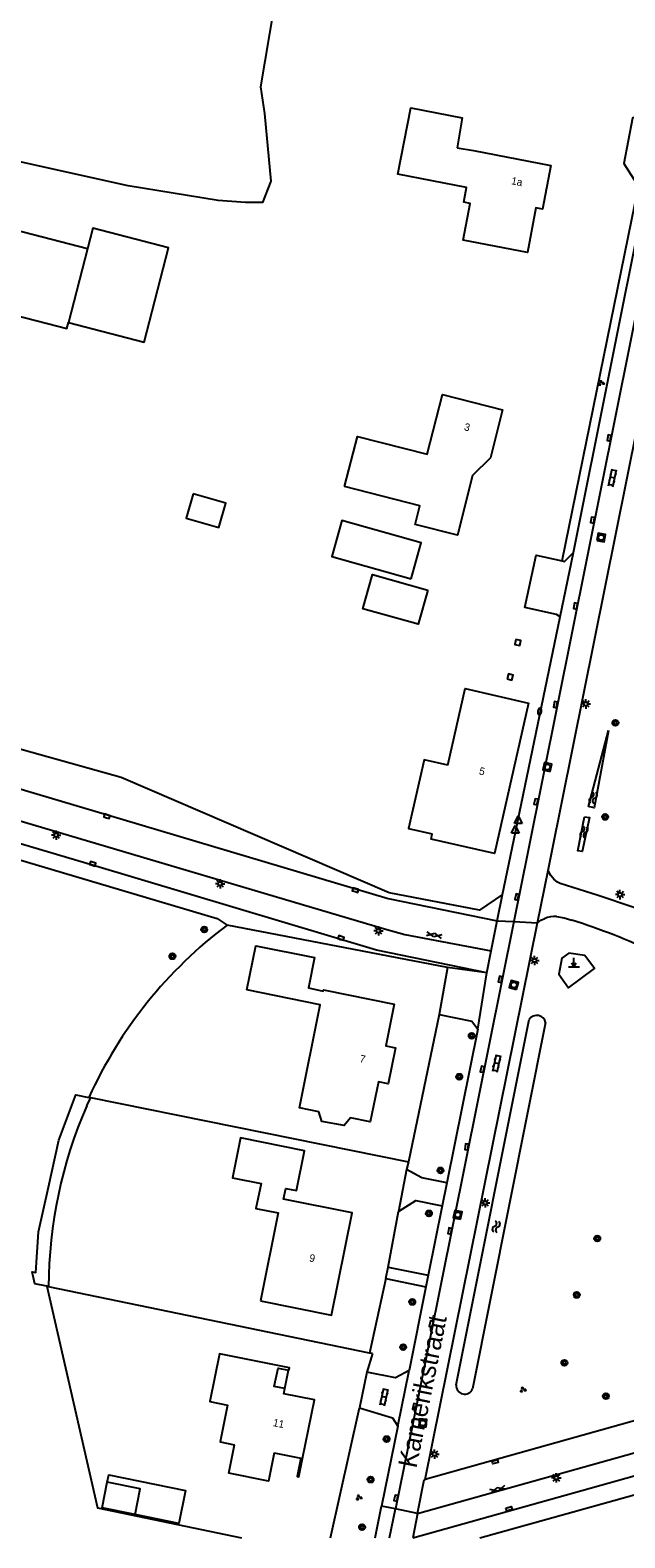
# Model space of a CAD drawing. Extents: x 124000 to 128010, y 398999 to 403000.
# Drawn here: x 127784.7 to 127864, y 399000 to 399201.1 of the extents above; entities that cross this region are included whole.
import ezdxf

# ---------------------------------------------------------------- set-up
doc = ezdxf.new("R2010")
doc.units = 0
for name, color, linetype in [('gg-afsc-erfafscheiding', 7, 'Continuous'), ('gg-afsc-hekwerk', 7, 'Continuous'), ('gg-afsc-muur', 7, 'Continuous'), ('gg-anno-huisnummerreeks BGT', 7, 'Continuous'), ('gg-anno-openbare ruimte label', 7, 'Continuous'), ('gg-bbg-gedigitaliseerde bebouwing', 7, 'Continuous'), ('gg-bbg-gedigitaliseerde bijgebouw', 7, 'Continuous'), ('gg-bbg-hoofdgebouw', 7, 'Continuous'), ('gg-bbg-luifel en loopbrug', 7, 'Continuous'), ('gg-bbg-pand overbouw', 7, 'Continuous'), ('gg-knt-verharding', 7, 'Continuous'), ('gg-knt-verharding nz', 7, 'Continuous'), ('gg-kntw-bovenkant insteek waterloop', 7, 'Continuous'), ('gt-grn-groengrens', 7, 'Continuous'), ('gt-grn-vlakafsluiter', 7, 'Continuous'), ('gt-grn-weggrens', 7, 'Continuous'), ('gt-symb-boom', 7, 'Continuous'), ('gt-symb-brandkraan', 7, 'Continuous'), ('gt-symb-gesloten verharding', 7, 'Continuous'), ('gt-symb-groenvak', 7, 'Continuous'), ('gt-symb-klinker verharding', 7, 'Continuous'), ('gt-symb-kolk', 7, 'Continuous'), ('gt-symb-kolk center center', 7, 'Continuous'), ('gt-symb-lichtmast', 7, 'Continuous'), ('gt-symb-markant object', 7, 'Continuous'), ('gt-symb-rioolschacht', 7, 'Continuous'), ('gt-symb-waterafsluiter', 7, 'Continuous'), ('gt-symb-watersymbool', 7, 'Continuous'), ('gx-grn-maaiveld', 7, 'Continuous')]:
    doc.layers.add(name, color=color, linetype=linetype)

# ---------------------------------------------------------------- blocks, each defined once
blk = doc.blocks.new('gt0-WA')
at = {"layer": 'gt-symb-watersymbool'}
for centre, start, end in [((-0.32, 0.02), 28.0725, 151.9275), ((0.43, 0.42), 208.0725, 331.9275), ((-0.32, -0.43), 28.0725, 151.9275), ((0.43, -0.03), 208.0725, 331.9275)]:
    blk.add_arc(centre, 0.425, start, end, dxfattribs=at)
blk = doc.blocks.new('gt0-BOOM')
at = {"layer": 'gt-symb-boom'}
for radius in [0.4, 0.2]:
    blk.add_circle((0, 0), radius, dxfattribs=at)
blk = doc.blocks.new('gt0-KOLKCC')
at = {"layer": 'gt-symb-kolk center center'}
blk.add_lwpolyline([(-0.38, 0.2), (0.37, 0.2), (0.37, -0.2), (-0.38, -0.2)], close=True, dxfattribs=at)
blk = doc.blocks.new('gt0-GESVH1')
at = {"layer": 'gt-symb-gesloten verharding'}
for p, q in [((-0.99, -0.26), (0.01, 0.24)), ((0.01, -0.26), (-0.99, 0.24)), ((0.01, 0.24), (1.01, -0.26)), ((1.01, 0.24), (0.01, -0.26))]:
    blk.add_line(p, q, dxfattribs=at)
blk = doc.blocks.new('gt0-LMAST')
at = {"layer": 'gt-symb-lichtmast'}
for p, q in [((-0.18, 0.17), (-0.45, 0.44)), ((-0.01, 0.25), (-0.01, 0.62)), ((0.17, 0.17), (0.44, 0.44)), ((-0.26, 0), (-0.63, 0)), ((-0.18, -0.18), (-0.45, -0.45)), ((-0.01, -0.25), (-0.01, -0.63)), ((0.44, -0.45), (0.17, -0.18)), ((0.24, 0), (0.62, 0))]:
    blk.add_line(p, q, dxfattribs=at)
blk.add_circle((-0.01, 0), 0.25, dxfattribs=at)
blk = doc.blocks.new('gt0-GRVAK')
at = {"layer": 'gt-symb-groenvak'}
for p, q in [((-0.11, 0.19), (-0.23, 0.24)), ((-0.18, 0.15), (0.09, 0.15)), ((-0.09, 0.21), (-0.16, 0.32)), ((-0.05, 0.21), (-0.05, 0.39)), ((0, 0.21), (0.06, 0.32)), ((0.01, 0.19), (0.13, 0.24)), ((0.26, -0.05), (0.2, 0.06)), ((0.3, -0.05), (0.3, 0.13)), ((0.35, -0.05), (0.41, 0.06)), ((-0.25, -0.23), (-0.36, -0.18)), ((-0.32, -0.26), (-0.05, -0.26)), ((-0.23, -0.21), (-0.29, -0.1)), ((-0.18, -0.2), (-0.18, -0.02)), ((-0.14, -0.21), (-0.07, -0.1)), ((-0.12, -0.23), (0, -0.18)), ((0.24, -0.07), (0.12, -0.02)), ((0.17, -0.11), (0.44, -0.11)), ((0.37, -0.07), (0.49, -0.02))]:
    blk.add_line(p, q, dxfattribs=at)
blk = doc.blocks.new('gt0-RS')
at = {"layer": 'gt-symb-rioolschacht'}
blk.add_lwpolyline([(-0.5, -0.5), (0.5, -0.5), (0.5, 0.5), (-0.5, 0.5)], close=True, dxfattribs=at)
blk.add_circle((0, 0), 0.375, dxfattribs=at)
blk = doc.blocks.new('gt0-KOLK')
at = {"layer": 'gt-symb-kolk'}
blk.add_lwpolyline([(0, 0), (0.38, 0), (0.38, 0.4), (-0.38, 0.4), (-0.38, 0), (0, 0)], dxfattribs=at)
blk = doc.blocks.new('gt0-KL1')
at = {"layer": 'gt-symb-klinker verharding'}
for p, q in [((-1.15, 0.3), (1.15, 0.3)), ((-1, -0.3), (-1, 0.3)), ((-0.5, 0.3), (-0.5, 0.45)), ((0, -0.3), (0, 0.3)), ((0.5, 0.3), (0.5, 0.45)), ((1, -0.3), (1, 0.3)), ((-1.15, -0.3), (1.15, -0.3)), ((-0.5, -0.45), (-0.5, -0.3)), ((0.5, -0.45), (0.5, -0.3))]:
    blk.add_line(p, q, dxfattribs=at)
blk = doc.blocks.new('gt0-MARKOB')
at = {"layer": 'gt-symb-markant object'}
for p, q in [((-0.75, 0), (0.75, 0)), ((0, 0), (-0.3, 0.52)), ((0, 0), (0, 1.2)), ((0, 0), (0.3, 0.52))]:
    blk.add_line(p, q, dxfattribs=at)
blk = doc.blocks.new('gt0-BR')
at = {"layer": 'gt-symb-brandkraan'}
for centre, radius, start, end in [((-0.24, 0), 0.206, 107.5669, 252.4331), ((0.6, -2.66), 3, 106.892, 107.5669), ((0, -0.69), 0.938, 73.108, 106.892), ((-0.6, -2.66), 3, 72.4331, 73.108), ((0.24, 0), 0.206, 287.567, 72.4331), ((0.6, 2.66), 3, 252.4331, 253.108), ((0, 0.69), 0.938, 253.108, 286.8921), ((-0.6, 2.66), 3, 286.8921, 287.567)]:
    blk.add_arc(centre, radius, start, end, dxfattribs=at)
blk = doc.blocks.new('gt0-WAFSL')
at = {"layer": 'gt-symb-waterafsluiter'}
for p, q in [((-0.5, -0.33), (0, 0.67)), ((0, 0.67), (0.5, -0.33)), ((0.5, -0.33), (-0.5, -0.33))]:
    blk.add_line(p, q, dxfattribs=at)

msp = doc.modelspace()

# ---------------------------------------------------------------- linework, layer by layer
at = {"layer": 'gg-afsc-erfafscheiding'}
for p, q in [((127855.64, 399130.29), (127865.83, 399180.25)), ((127787.19, 399033.5), (127786.98, 399033.55)), ((127829.97, 399024.65), (127787.19, 399033.5)), ((127830.36, 399024.57), (127829.97, 399024.65))]:
    msp.add_line(p, q, dxfattribs=at)
msp.add_lwpolyline([(127786.98, 399033.55), (127793.73, 399004.02), (127812.92, 399000)], dxfattribs=at)
at = {"layer": 'gg-afsc-hekwerk'}
for p, q in [((127840.39, 399076.09), (127810.98, 399081.72)), ((127792.57, 399058.75), (127792.79, 399058.71)), ((127792.79, 399058.71), (127835.19, 399050.16))]:
    msp.add_line(p, q, dxfattribs=at)
msp.add_lwpolyline([(127858.69, 399077.67), (127856.52, 399077.96), (127855.62, 399077.3), (127855.23, 399075.16), (127856.48, 399073.37), (127859.97, 399075.92), (127858.69, 399077.67)], dxfattribs=at)
msp.add_arc((127847.06, 399033.93), 59.88, 127.0489, 155.5105, dxfattribs=at)
at = {"layer": 'gg-afsc-muur'}
for points in [[(127849.49, 399119.81), (127849.34, 399119.14), (127849.99, 399119), (127850.15, 399119.67), (127849.49, 399119.81)], [(127848.33, 399114.57), (127848.93, 399114.41), (127849.1, 399115.07), (127848.49, 399115.23), (127848.33, 399114.57)], [(127820.83, 399010.62), (127820.34, 399008.18), (127820.54, 399008.14), (127821.04, 399010.58)]]:
    msp.add_lwpolyline(points, dxfattribs=at)
at = {"layer": 'gg-bbg-gedigitaliseerde bebouwing'}
msp.add_lwpolyline([(127817.28, 399011.34), (127816.52, 399007.57), (127811.2, 399008.64), (127811.96, 399012.41)], dxfattribs=at)
at = {"layer": 'gg-bbg-gedigitaliseerde bijgebouw'}
msp.add_line((127792.39, 399171.91), (127789.85, 399162.11), dxfattribs=at)
for points in [[(127789.85, 399162.11), (127799.92, 399159.49), (127803.18, 399172.07), (127793.11, 399174.68), (127792.39, 399171.91)], [(127806.46, 399139.24), (127805.53, 399136.02), (127809.87, 399134.77), (127810.8, 399137.99), (127806.46, 399139.24)], [(127798.73, 399003.11), (127794.32, 399004), (127795.01, 399007.43)], [(127798.73, 399003.11), (127799.42, 399006.54), (127795.01, 399007.43)]]:
    msp.add_lwpolyline(points, dxfattribs=at)
at = {"layer": 'gg-bbg-hoofdgebouw'}
for p, q in [((127817.28, 399011.34), (127820.83, 399010.62)), ((127820.83, 399010.62), (127821.04, 399010.58))]:
    msp.add_line(p, q, dxfattribs=at)
for points in [[(127841.64, 399185.38), (127843.83, 399185.04), (127854.15, 399183.03), (127853.02, 399177.23), (127852.16, 399177.4), (127851.01, 399171.41), (127842.44, 399173.07), (127843.39, 399177.97), (127842.53, 399178.14), (127842.91, 399180.11), (127833.73, 399181.89), (127835.46, 399190.72), (127842.32, 399189.38), (127841.64, 399185.38)], [(127826.66, 399140.21), (127828.36, 399146.89), (127837.65, 399144.53), (127839.68, 399152.51), (127847.72, 399150.46), (127846.1, 399144.05), (127843.69, 399141.69), (127841.7, 399133.74), (127836.05, 399135.15), (127836.68, 399137.66), (127826.66, 399140.21)], [(127840.41, 399103.06), (127842.72, 399113.26), (127851.16, 399111.34), (127846.62, 399091.26), (127838.18, 399093.17), (127838.34, 399093.88)], [(127840.41, 399103.06), (127837.26, 399103.77), (127835.19, 399094.59), (127838.34, 399093.88)], [(127813.62, 399073.07), (127814.82, 399078.98), (127822.65, 399077.4), (127821.83, 399073.34), (127823.81, 399072.93), (127823.84, 399073.08), (127833.27, 399071.17), (127832.17, 399065.63), (127833.45, 399065.37), (127832.47, 399060.55), (127831.17, 399060.81), (127830.08, 399055.48), (127827.45, 399056.02), (127826.58, 399055), (127823.63, 399055.54), (127823.2, 399056.83), (127820.62, 399057.36), (127823.4, 399071.08), (127813.62, 399073.07)], [(127815.44, 399031.6), (127824.91, 399029.7), (127827.65, 399043.34), (127818.51, 399045.16), (127818.8, 399046.61), (127820.25, 399046.32), (127821.32, 399051.62), (127812.78, 399053.33), (127811.72, 399048.03), (127815.51, 399047.27), (127814.84, 399043.94), (127817.79, 399043.35), (127815.44, 399031.6)], [(127819.17, 399022.36), (127819.23, 399022.35), (127819.29, 399022.66), (127809.98, 399024.55), (127808.69, 399018.18), (127811.04, 399017.71), (127810.05, 399012.79), (127811.96, 399012.41)], [(127818.67, 399019.91), (127817.28, 399020.19), (127817.78, 399022.64), (127819.17, 399022.36)], [(127821.04, 399010.58), (127822.62, 399018.4), (127818.54, 399019.22), (127818.67, 399019.91)]]:
    msp.add_lwpolyline(points, dxfattribs=at)
at = {"layer": 'gg-bbg-luifel en loopbrug'}
msp.add_line((127792.39, 399171.91), (127775.7, 399176.23), dxfattribs=at)
for points in [[(127769.71, 399167.42), (127769.47, 399166.5), (127789.63, 399161.28), (127789.85, 399162.11)], [(127835.54, 399127.92), (127836.88, 399132.73), (127826.29, 399135.7), (127824.94, 399130.88), (127835.54, 399127.92)], [(127837.73, 399126.41), (127836.46, 399121.84), (127829.09, 399123.91), (127830.37, 399128.48), (127837.73, 399126.41)], [(127795.01, 399007.43), (127795.21, 399008.4), (127805.46, 399006.33), (127804.57, 399001.93), (127798.73, 399003.11)]]:
    msp.add_lwpolyline(points, dxfattribs=at)
at = {"layer": 'gg-bbg-pand overbouw'}
msp.add_line((127818.67, 399019.91), (127819.17, 399022.36), dxfattribs=at)
at = {"layer": 'gg-knt-verharding'}
for p, q in [((127854.23, 399091.24), (127885.34, 399246.12)), ((127857.15, 399131.43), (127866.68, 399178.91)), ((127848.99, 399091.98), (127855.37, 399122.85)), ((127847.71, 399085.79), (127848.99, 399091.98)), ((127853.78, 399089.01), (127854.23, 399091.24)), ((127852.38, 399082.03), (127853.78, 399089.01)), ((127846.99, 399082.3), (127847.71, 399085.79)), ((127837.41, 399007.78), (127852.38, 399082.03)), ((127846.18, 399078.27), (127846.99, 399082.3)), ((127845.61, 399075.37), (127846.18, 399078.27)), ((127840.39, 399076.09), (127839.24, 399069.8)), ((127845.6, 399075.34), (127840.39, 399076.09)), ((127845.61, 399075.37), (127845.6, 399075.34)), ((127844.42, 399067.84), (127840.28, 399047.34)), ((127834.91, 399049.12), (127833.84, 399043.51)), ((127840.28, 399047.34), (127839.67, 399044.27)), ((127839.67, 399044.27), (127837.8, 399035.02)), ((127832.15, 399034.57), (127832.44, 399036.1)), ((127832.44, 399036.1), (127837.8, 399035.02)), ((127832.15, 399034.57), (127837.49, 399033.5)), ((127837.49, 399033.5), (127835.24, 399022.31)), ((127837.8, 399035.02), (127837.49, 399033.5)), ((127906.49, 399027.18), (127837.41, 399007.78)), ((127829.6, 399022.11), (127828.62, 399017.32)), ((127835.74, 399000.01), (127911.49, 399021.24)), ((127833.75, 399014.89), (127831.59, 399004.22)), ((127830.74, 399000), (127831.59, 399004.22)), ((127836.38, 399003.24), (127835.74, 399000.01)), ((127835.74, 399000), (127835.74, 399000.01))]:
    msp.add_line(p, q, dxfattribs=at)
for points in [[(127867.94, 399190.53), (127865.04, 399189.33), (127863.89, 399183.3), (127865.83, 399180.25)], [(127855.37, 399122.85), (127854.91, 399123.16), (127850.66, 399124.08), (127852.19, 399131.08), (127855.64, 399130.29)], [(127855.64, 399130.29), (127855.97, 399130.22), (127857.15, 399131.43)], [(127720.22, 399118.64), (127795.04, 399096.43), (127832.47, 399085.28), (127846.99, 399082.3)], [(127845.61, 399075.37), (127830.92, 399078.4), (127793.03, 399089.7), (127719.63, 399111.47), (127717.63, 399112.09)], [(127873.02, 399081.21), (127869.92, 399082.45), (127865.2, 399084.09), (127860.44, 399085.69), (127855.37, 399087.26), (127855.03, 399087.46), (127854.54, 399087.86), (127854.13, 399088.33), (127853.78, 399089.01)], [(127852.38, 399082.03), (127852.82, 399082.38), (127853.33, 399082.62)], [(127854.89, 399082.86), (127855.94, 399082.7), (127856.94, 399082.37)], [(127839.24, 399069.8), (127843.61, 399068.91), (127844.42, 399067.84)], [(127840.28, 399047.34), (127836.94, 399048.01), (127834.91, 399049.12)], [(127833.84, 399043.51), (127836.16, 399044.98), (127839.67, 399044.27)], [(127835.24, 399022.31), (127833.44, 399021.32), (127829.6, 399022.11)], [(127828.62, 399017.32), (127833.03, 399016), (127833.75, 399014.89)], [(127836.38, 399003.24), (127837.26, 399007.74), (127837.41, 399007.78)]]:
    msp.add_lwpolyline(points, dxfattribs=at)
for centre, radius, start, end in [((127854.56, 399079.84), 3.04, 83.8288, 113.9772), ((127831.21, 399000.05), 86.25, 64.7648, 72.6369)]:
    msp.add_arc(centre, radius, start, end, dxfattribs=at)
at = {"layer": 'gg-knt-verharding nz'}
for p, q in [((127893.62, 399303.46), (127851.1, 399091.69)), ((127855.37, 399122.85), (127857.15, 399131.43)), ((127851.1, 399091.69), (127849.19, 399082.19)), ((127844.42, 399067.84), (127845.6, 399075.34)), ((127836.38, 399003.24), (127956.22, 399036.86)), ((127832.65, 399000), (127833.42, 399003.85))]:
    msp.add_line(p, q, dxfattribs=at)
for points in [[(127718.43, 399114.89), (127831.97, 399081.21), (127834.7, 399080.49), (127846.18, 399078.27)], [(127849.19, 399082.19), (127836.28, 399017.89), (127833.42, 399003.85)]]:
    msp.add_lwpolyline(points, dxfattribs=at)
at = {"layer": 'gg-kntw-bovenkant insteek waterloop'}
for p, q in [((127841.53, 399020.39), (127851.26, 399069.14)), ((127853.44, 399068.72), (127843.72, 399019.86))]:
    msp.add_line(p, q, dxfattribs=at)
for points in [[(127861.83, 399107.69), (127859.91, 399097.38), (127859.15, 399097.52), (127861.83, 399107.69)], [(127858.63, 399096.18), (127859.3, 399096.09), (127858.32, 399091.52), (127857.72, 399091.65), (127858.63, 399096.18)]]:
    msp.add_lwpolyline(points, dxfattribs=at)
for centre, radius, start, end in [((127852.27, 399068.5), 1.19, 10.3036, 147.9059), ((127842.67, 399020.32), 1.15, 176.6013, 336.2016)]:
    msp.add_arc(centre, radius, start, end, dxfattribs=at)
at = {"layer": 'gt-grn-groengrens'}
for p, q in [((127839.24, 399069.8), (127835.19, 399050.16)), ((127792.79, 399058.71), (127792.27, 399057.6)), ((127835.19, 399050.16), (127834.91, 399049.12)), ((127832.44, 399036.1), (127833.84, 399043.51)), ((127832.15, 399034.57), (127829.97, 399024.65)), ((127830.36, 399024.57), (127829.6, 399022.11))]:
    msp.add_line(p, q, dxfattribs=at)
for points in [[(127717.99, 399000), (127716.55, 399005.49), (127716.97, 399024.2), (127719.18, 399102.49), (127718.27, 399109.75), (127809.67, 399082.6), (127810.98, 399081.72)], [(127786.98, 399033.55), (127785.36, 399033.87), (127784.99, 399035.49), (127785.5, 399035.38), (127785.86, 399040.8), (127787.17, 399046.77), (127788.58, 399053.05), (127790.81, 399059.1), (127792.57, 399058.75)], [(127844.66, 399000), (127870.68, 399007.27), (127871.19, 399007.39), (127871.71, 399007.45), (127872.23, 399007.45), (127872.75, 399007.41), (127873.27, 399007.3), (127873.77, 399007.15), (127874.25, 399006.94), (127874.7, 399006.68), (127875.13, 399006.38), (127875.52, 399006.03), (127875.88, 399005.65), (127876.19, 399005.23), (127876.46, 399004.78), (127876.67, 399004.3), (127876.84, 399003.8), (127877.9, 399000)]]:
    msp.add_lwpolyline(points, dxfattribs=at)
msp.add_arc((127848.1, 399033.23), 60.91, 156.4116, 179.7423, dxfattribs=at)
at = {"layer": 'gt-grn-vlakafsluiter'}
msp.add_line((127824.78, 399000), (127828.62, 399017.32), dxfattribs=at)
msp.add_lwpolyline([(127847.71, 399085.79), (127844.64, 399083.72), (127832.6, 399086.01), (127796.89, 399101.43), (127720.33, 399122.85)], dxfattribs=at)
at = {"layer": 'gt-grn-weggrens'}
for p, q in [((127846.99, 399082.3), (127849.19, 399082.19)), ((127849.19, 399082.19), (127852.38, 399082.03)), ((127833.75, 399014.89), (127835.24, 399022.31)), ((127833.42, 399003.85), (127831.59, 399004.22)), ((127836.38, 399003.24), (127833.42, 399003.85))]:
    msp.add_line(p, q, dxfattribs=at)
at = {"layer": 'gx-grn-maaiveld'}
msp.add_lwpolyline([(127817.2, 399204.07), (127815.46, 399193.52), (127815.99, 399189.97), (127816.83, 399180.93), (127815.71, 399178.09), (127813.44, 399178.09), (127809.82, 399178.36), (127797.79, 399180.33), (127777.14, 399184.88), (127767.79, 399186.59), (127764.63, 399187.18), (127762.39, 399187.31), (127760.29, 399186.59), (127754.9, 399184.34), (127752.25, 399184.22), (127749.73, 399184.68), (127745.07, 399185.48), (127735.64, 399187.93), (127726.68, 399187.87), (127722.08, 399188.17)], dxfattribs=at)

# ---------------------------------------------------------------- block references
at = {"layer": 'gt-symb-boom', "rotation": 78.4092631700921}
for p in [(127862.75, 399108.7), (127861.39, 399096.15)]:
    msp.add_blockref('gt0-BOOM', p, dxfattribs=at)
at = {"layer": 'gt-symb-boom'}
for p in [(127807.94, 399081.14), (127803.7, 399077.56), (127843.6, 399066.96), (127841.94, 399061.5), (127839.44, 399049.01), (127837.89, 399043.27), (127860.34, 399039.93), (127835.68, 399031.46), (127857.6, 399032.39), (127834.46, 399025.44), (127855.95, 399023.35), (127861.48, 399018.89), (127832.25, 399013.18), (127830.12, 399007.76), (127828.98, 399001.43)]:
    msp.add_blockref('gt0-BOOM', p, dxfattribs=at)
at = {"layer": 'gt-symb-brandkraan', "rotation": 78.17329607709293}
msp.add_blockref('gt0-BR', (127852.65, 399110.21), dxfattribs=at)
at = {"layer": 'gt-symb-gesloten verharding'}
for p, rotation in [((127838.57, 399080.41), -11.590736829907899), ((127847.07, 399006.48), -164.33789365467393)]:
    msp.add_blockref('gt0-GESVH1', p, dxfattribs=dict(at, rotation=rotation))
at = {"layer": 'gt-symb-groenvak'}
for p in [(127860.84, 399154.03), (127850.4, 399019.77), (127828.56, 399005.38)]:
    msp.add_blockref('gt0-GRVAK', p, dxfattribs=at)
at = {"layer": 'gt-symb-klinker verharding'}
for p, rotation in [((127862.37, 399141.38), 77.64517308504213), ((127846.93, 399063.29), 77.64517308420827), ((127831.92, 399018.79), 77.64517308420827)]:
    msp.add_blockref('gt0-KL1', p, dxfattribs=dict(at, rotation=rotation))
at = {"layer": 'gt-symb-kolk'}
for p, rotation in [((127862.11, 399146.64), 78.70129979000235), ((127859.9, 399135.7), 78.70129979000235), ((127857.63, 399124.24), 78.52151796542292), ((127854.96, 399111.09), 78.70129979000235), ((127852.36, 399098.13), 78.11724113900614), ((127794.91, 399096.05), -17.51119556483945), ((127793.01, 399089.7), -17.511195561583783), ((127828.04, 399086.19), -17.51119556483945), ((127849.81, 399085.43), 77.82524886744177), ((127826.12, 399079.82), -17.511195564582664), ((127847.21, 399074.52), -101.4223210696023), ((127845.21, 399062.46), 78.28547478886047), ((127842.73, 399052.17), -98.45426172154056), ((127840.49, 399040.96), -101.24252570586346), ((127838.01, 399028.57), -102.77124256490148), ((127836.18, 399017.46), 76.93666266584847), ((127833.69, 399005.26), 78.40926317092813)]:
    msp.add_blockref('gt0-KOLK', p, dxfattribs=dict(at, rotation=rotation))
at = {"layer": 'gt-symb-kolk center center'}
for p, rotation in [((127846.73, 399010.15), 14.7727239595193), ((127848.57, 399003.89), 15.606930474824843)]:
    msp.add_blockref('gt0-KOLKCC', p, dxfattribs=dict(at, rotation=rotation))
at = {"layer": 'gt-symb-lichtmast'}
for p in [(127858.81, 399111.22), (127788.21, 399093.74), (127810.06, 399087.24), (127863.37, 399085.79), (127831.16, 399080.95), (127851.97, 399077.01), (127845.41, 399044.67), (127838.65, 399011.18), (127854.88, 399008.01)]:
    msp.add_blockref('gt0-LMAST', p, dxfattribs=at)
at = {"layer": 'gt-symb-markant object'}
msp.add_blockref('gt0-MARKOB', (127857.23, 399076.17), dxfattribs=at)
at = {"layer": 'gt-symb-rioolschacht'}
for p, rotation in [((127860.84, 399133.42), -10.54573436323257), ((127853.67, 399102.8), 77.58922528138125), ((127849.22, 399073.73), 74.62927456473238), ((127841.73, 399043.08), 77.99329169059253), ((127837.08, 399015.33), 83.62817759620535)]:
    msp.add_blockref('gt0-RS', p, dxfattribs=dict(at, rotation=rotation))
at = {"layer": 'gt-symb-waterafsluiter'}
for p in [(127849.81, 399095.61), (127849.41, 399094.32)]:
    msp.add_blockref('gt0-WAFSL', p, dxfattribs=at)
at = {"layer": 'gt-symb-watersymbool'}
for p, rotation in [((127859.77, 399098.66), 78.70129979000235), ((127858.54, 399094.09), 78.70129978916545), ((127846.84, 399041.45), 80.09492079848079)]:
    msp.add_blockref('gt0-WA', p, dxfattribs=dict(at, rotation=rotation))

# ---------------------------------------------------------------- texts
at = {"layer": 'gg-anno-huisnummerreeks BGT'}
for s, rotation, p in [('1a', 349, (127848.8, 399180.55)), ('3', 345.9, (127842.51, 399147.74)), ('5', 347.2, (127844.51, 399101.84)), ('7', 348.5, (127828.59, 399063.46)), ('9', 348.6, (127821.88, 399036.89)), ('11', 348.5, (127817.04, 399014.92))]:
    msp.add_text(s, height=1, rotation=rotation, dxfattribs=at).set_placement(p)
at = {"layer": 'gg-anno-openbare ruimte label'}
msp.add_text('Kamerikstraat', height=2.5, rotation=78.6, dxfattribs=at).set_placement((127836.22, 399009.19))

doc.saveas('drawing.dxf')
